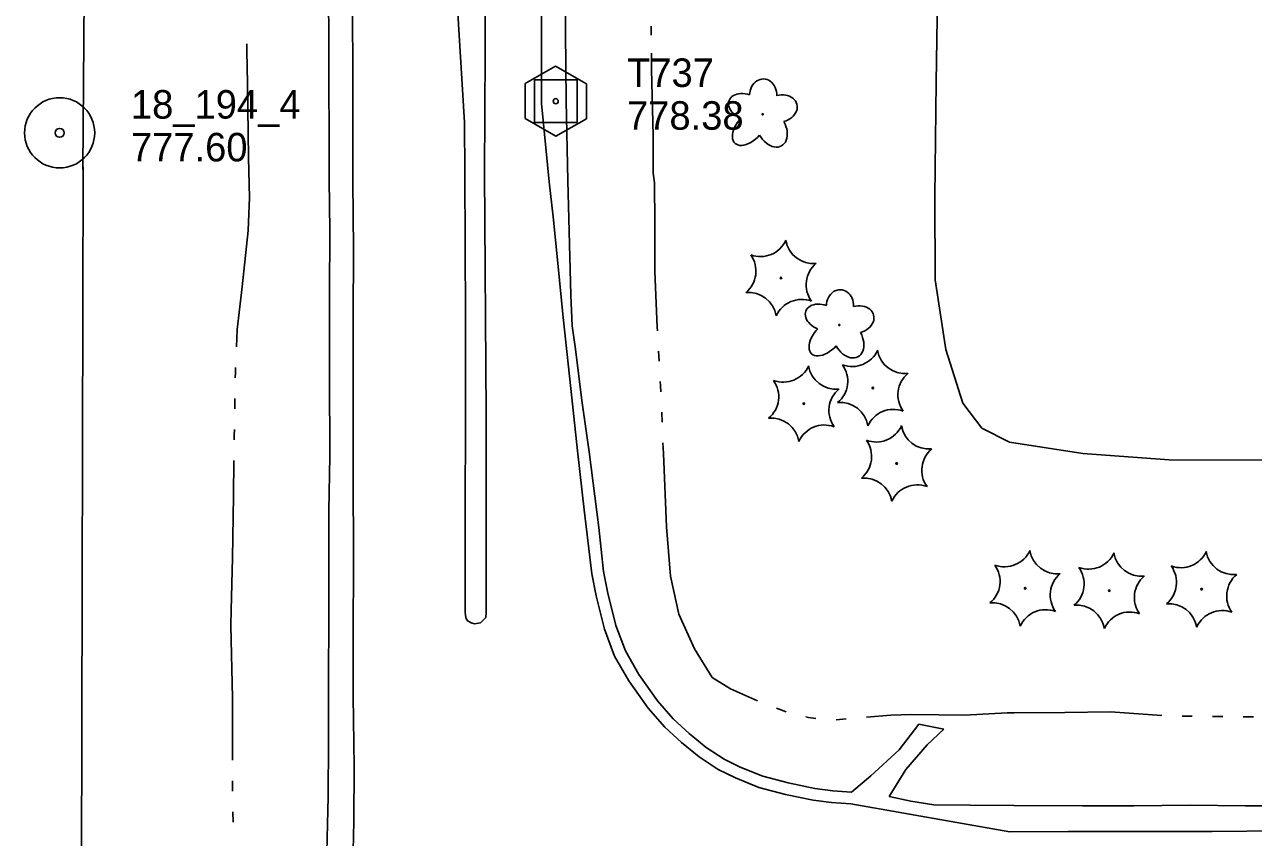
# Model space of a CAD drawing. Extents: x 589250 to 1188077, y 162953 to 363065.
# Drawn here: x 593132 to 593390.7, y 183994.3 to 184165.3 of the extents above; entities that cross this region are included whole.
import ezdxf

# ---------------------------------------------------------------- set-up
doc = ezdxf.new("R2010")
doc.units = 0
for name, color, linetype in [('E_DWY', 7, 'Continuous'), ('E_LAND_Vegetation', 7, 'Continuous'), ('E_MAP_Control', 7, 'Continuous'), ('E_MAP_Limits', 7, 'Continuous'), ('E_MAP_PassPoints', 7, 'Continuous'), ('E_RDWY', 7, 'Continuous'), ('E_RDWY_C_and_G', 7, 'Continuous'), ('E_RDWY_Gravel', 7, 'Continuous'), ('E_WTR_FlowLine', 7, 'Continuous')]:
    doc.layers.add(name, color=color, linetype=linetype)

msp = doc.modelspace()

# ---------------------------------------------------------------- linework, layer by layer
at = {"layer": 'E_DWY'}
for p, q in [((593323.87, 184153.18), (593324.38, 184185.29)), ((593323.63, 184129.02), (593323.87, 184153.18)), ((593323.63, 184129.02), (593323.68, 184111.58)), ((593323.68, 184111.58), (593325.91, 184096.93)), ((593325.91, 184096.93), (593329.53, 184085.67)), ((593329.53, 184085.67), (593333.48, 184080.36)), ((593333.48, 184080.36), (593339.36, 184077.44)), ((593339.36, 184077.44), (593354.79, 184075.02)), ((593354.79, 184075.02), (593372.94, 184073.72)), ((593372.94, 184073.72), (593402.81, 184073.66))]:
    msp.add_line(p, q, dxfattribs=at)
at = {"layer": 'E_LAND_Vegetation'}
for centre, radius in [((593287.38, 184146.43), 0.128), ((593291.26, 184111.98), 0.167), ((593303.52, 184102.09), 0.128), ((593310.56, 184088.84), 0.167), ((593296.04, 184085.55), 0.167), ((593315.59, 184072.96), 0.167), ((593342.62, 184046.7), 0.167), ((593360.32, 184046.21), 0.167), ((593379.76, 184046.51), 0.167)]:
    msp.add_circle(centre, radius, dxfattribs=at)
for centre, radius, start, end in [((593286.92, 184122.38), 5.9, 249.7649, 335.5298), ((593298.05, 184120.9), 5.9, 189.7602, 275.5252), ((593280.07, 184113.42), 5.9, 309.7649, 35.5298), ((593302.44, 184110.53), 5.9, 129.7649, 215.5298), ((593284.41, 184103.01), 5.91, 9.8047, 95.4808), ((593295.6, 184101.57), 5.9, 69.7649, 155.5298), ((593306.22, 184099.25), 5.9, 249.7649, 335.5298), ((593317.36, 184097.77), 5.9, 189.7602, 275.5252), ((593291.7, 184095.96), 5.9, 249.7649, 335.5298), ((593302.84, 184094.48), 5.9, 189.7602, 275.5252), ((593299.38, 184090.29), 5.9, 309.7649, 35.5298), ((593284.86, 184087), 5.9, 309.7649, 35.5298), ((593321.75, 184087.4), 5.9, 129.7649, 215.5298), ((593307.23, 184084.11), 5.9, 129.7649, 215.5298), ((593303.72, 184079.87), 5.91, 9.8047, 95.4808), ((593289.2, 184076.58), 5.91, 9.8047, 95.4808), ((593314.9, 184078.44), 5.9, 69.7649, 155.5298), ((593300.38, 184075.15), 5.9, 69.7649, 155.5298), ((593311.25, 184083.37), 5.9, 249.7649, 335.5298), ((593322.38, 184081.89), 5.9, 189.7602, 275.5252), ((593304.41, 184074.4), 5.9, 309.7649, 35.5298), ((593326.77, 184071.52), 5.9, 129.7649, 215.5298), ((593308.74, 184063.99), 5.91, 9.8047, 95.4808), ((593319.93, 184062.55), 5.9, 69.7649, 155.5298), ((593338.28, 184057.11), 5.9, 249.7649, 335.5298), ((593349.41, 184055.63), 5.9, 189.7602, 275.5252), ((593355.97, 184056.61), 5.9, 249.7649, 335.5298), ((593367.11, 184055.13), 5.9, 189.7602, 275.5252), ((593375.41, 184056.92), 5.9, 249.7649, 335.5298), ((593386.55, 184055.44), 5.9, 189.7602, 275.5252), ((593331.44, 184048.14), 5.9, 309.7649, 35.5298), ((593353.8, 184045.26), 5.9, 129.7649, 215.5298), ((593349.13, 184047.65), 5.9, 309.7649, 35.5298), ((593371.5, 184044.76), 5.9, 129.7649, 215.5298), ((593368.57, 184047.95), 5.9, 309.7649, 35.5298), ((593390.94, 184045.07), 5.9, 129.7649, 215.5298), ((593335.77, 184037.73), 5.91, 9.8047, 95.4808), ((593346.96, 184036.29), 5.9, 69.7649, 155.5298), ((593353.47, 184037.24), 5.91, 9.8047, 95.4808), ((593364.66, 184035.8), 5.9, 69.7649, 155.5298), ((593372.91, 184037.54), 5.91, 9.8047, 95.4808), ((593384.1, 184036.1), 5.9, 69.7649, 155.5298)]:
    msp.add_arc(centre, radius, start, end, dxfattribs=at)
for centre, major_axis, ratio in [((593287.48, 184150.41), (-0.09, -3.45), 0.832022), ((593283.71, 184148.05), (3.4, -1.26), 0.716896), ((593291.1, 184147.61), (-3.49, -0.95), 0.782863), ((593284.78, 184143.82), (3.21, 3.51), 0.560249), ((593289.29, 184143.46), (-2.05, 3.69), 0.691916), ((593303.66, 184106.07), (-0.11, -3.45), 0.832022), ((593299.86, 184103.73), (3.39, -1.29), 0.716896), ((593307.25, 184103.24), (-3.49, -0.92), 0.782863), ((593300.91, 184099.5), (3.23, 3.48), 0.560249), ((593305.41, 184099.11), (-2.02, 3.71), 0.691916)]:
    msp.add_ellipse(centre, major_axis=major_axis, ratio=ratio, start_param=1.570796, end_param=4.712389, dxfattribs=at)
at = {"layer": 'E_MAP_Control'}
for p, q in [((593239.33, 184144.67), (593239.33, 184153.67)), ((593239.33, 184153.67), (593248.33, 184153.67)), ((593239.33, 184144.67), (593239.33, 184153.67)), ((593239.33, 184153.67), (593248.33, 184153.67)), ((593248.33, 184153.67), (593248.33, 184144.67)), ((593248.33, 184153.67), (593248.33, 184144.67)), ((593248.33, 184144.67), (593239.33, 184144.67)), ((593248.33, 184144.67), (593239.33, 184144.67))]:
    msp.add_line(p, q, dxfattribs=at)
msp.add_lwpolyline([(593237.42, 184152.93), (593237.42, 184145.54), (593243.87, 184141.81), (593250.27, 184145.48), (593250.27, 184152.8), (593243.75, 184156.53)], close=True, dxfattribs=at)
msp.add_lwpolyline([(593237.42, 184152.93), (593237.42, 184145.54), (593243.87, 184141.81), (593250.27, 184145.48), (593250.27, 184152.8), (593243.75, 184156.53)], close=True, dxfattribs=at)
msp.add_circle((593243.83, 184149.17), 0.546, dxfattribs=at)
msp.add_circle((593243.83, 184149.17), 0.546, dxfattribs=at)
at = {"layer": 'E_MAP_Limits'}
for p, q in [((593148.32, 184746.13), (593144.33, 184134.83)), ((593143.45, 183746.27), (593144.34, 184135.36))]:
    msp.add_line(p, q, dxfattribs=at)
at = {"layer": 'E_MAP_PassPoints'}
for radius in [7.38, 7.38, 0.945, 0.945]:
    msp.add_circle((593139.42, 184142.52), radius, dxfattribs=at)
at = {"layer": 'E_RDWY'}
for p, q in [((593228.88, 184191.32), (593228.98, 184159.57)), ((593201.07, 184185.18), (593201.11, 184151.98)), ((593240.82, 184164.6), (593240.73, 184183.98)), ((593224.65, 184144.7), (593222.6, 184177.41)), ((593240.85, 184148.67), (593240.82, 184164.6)), ((593228.98, 184159.57), (593228.84, 184134.04)), ((593201.11, 184151.98), (593201.12, 184132.26)), ((593242.46, 184132.19), (593240.85, 184148.67)), ((593224.67, 184134.06), (593224.65, 184144.7)), ((593201.26, 184118.09), (593201.12, 184132.26)), ((593224.81, 184103.77), (593224.67, 184134.06)), ((593228.84, 184134.04), (593229.19, 184083.4)), ((593243.3, 184124.84), (593242.46, 184132.19)), ((593244.29, 184115.13), (593243.3, 184124.84)), ((593201.23, 184103.49), (593201.26, 184118.09)), ((593245.41, 184103.65), (593244.29, 184115.13)), ((593201.18, 184086.47), (593201.23, 184103.49)), ((593224.79, 184041.58), (593224.81, 184103.77)), ((593247.02, 184088.74), (593245.41, 184103.65)), ((593248.43, 184075.61), (593247.02, 184088.74)), ((593201.19, 184071.31), (593201.18, 184086.47)), ((593229.19, 184083.4), (593229.22, 184041.59)), ((593249.8, 184063.22), (593248.43, 184075.61)), ((593201.27, 184052.35), (593201.19, 184071.31)), ((593251.42, 184049.75), (593249.8, 184063.22)), ((593201.2, 184036.88), (593201.27, 184052.35)), ((593224.93, 184040.58), (593224.79, 184041.58)), ((593229.22, 184041.59), (593229.11, 184040.53)), ((593225.21, 184039.94), (593224.93, 184040.58)), ((593226.02, 184039.44), (593225.21, 184039.94)), ((593226.76, 184039.23), (593226.02, 184039.44)), ((593227.97, 184039.4), (593226.76, 184039.23)), ((593229.11, 184040.53), (593227.97, 184039.4)), ((593201.22, 184023.93), (593201.2, 184036.88)), ((593201.39, 184009.18), (593201.22, 184023.93)), ((593316.1, 184012.72), (593320.22, 184018.08)), ((593320.22, 184018.08), (593325.5, 184017.03)), ((593325.5, 184017.03), (593322, 184013.76)), ((593310.18, 184007.26), (593316.1, 184012.72)), ((593322, 184013.76), (593317.53, 184008.59)), ((593201.34, 183997.65), (593201.39, 184009.18)), ((593317.53, 184008.59), (593314.03, 184002.86)), ((593306.1, 184003.8), (593310.18, 184007.26)), ((593339.4, 183995.44), (593305.91, 184001.31)), ((593201.11, 183986.41), (593201.34, 183997.65)), ((593351.75, 183995.49), (593339.4, 183995.44)), ((593366.43, 183995.53), (593351.75, 183995.49)), ((593381.98, 183995.54), (593366.43, 183995.53)), ((593399.36, 183995.72), (593381.98, 183995.54))]:
    msp.add_line(p, q, dxfattribs=at)
at = {"layer": 'E_RDWY_C_and_G'}
for p, q in [((593252.34, 184045.1), (593251.42, 184049.75)), ((593254.78, 184045.64), (593253.87, 184050.24)), ((593254.09, 184038.11), (593252.34, 184045.1)), ((593256.48, 184038.85), (593254.78, 184045.64)), ((593258.49, 184033.51), (593256.48, 184038.85)), ((593256.22, 184032.44), (593254.09, 184038.11)), ((593261.31, 184028.54), (593258.49, 184033.51)), ((593259.19, 184027.2), (593256.22, 184032.44)), ((593265.23, 184023.01), (593261.31, 184028.54)), ((593263.27, 184021.45), (593259.19, 184027.2)), ((593268.56, 184019.25), (593265.23, 184023.01)), ((593266.78, 184017.5), (593263.27, 184021.45)), ((593271.93, 184016.14), (593268.56, 184019.25)), ((593270.28, 184014.26), (593266.78, 184017.5)), ((593275.48, 184013.22), (593271.93, 184016.14)), ((593273.99, 184011.2), (593270.28, 184014.26)), ((593279.28, 184010.75), (593275.48, 184013.22)), ((593278.05, 184008.57), (593273.99, 184011.2)), ((593282.68, 184009.08), (593279.28, 184010.75)), ((593281.65, 184006.8), (593278.05, 184008.57)), ((593287.39, 184007.16), (593282.68, 184009.08)), ((593286.59, 184004.78), (593281.65, 184006.8)), ((593292.75, 184005.74), (593287.39, 184007.16)), ((593298.39, 184004.58), (593292.75, 184005.74)), ((593292.18, 184003.3), (593286.59, 184004.78)), ((593297.98, 184002.11), (593292.18, 184003.3)), ((593302.13, 184004.1), (593298.39, 184004.58)), ((593306.1, 184003.8), (593302.13, 184004.1)), ((593301.87, 184001.61), (593297.98, 184002.11)), ((593305.91, 184001.31), (593301.87, 184001.61))]:
    msp.add_line(p, q, dxfattribs=at)
at = {"layer": 'E_RDWY_Gravel'}
for p, q in [((593196, 184184), (593196.06, 184162.17)), ((593245.99, 184149.18), (593245.82, 184175.7)), ((593196.06, 184162.17), (593196.15, 184132.7)), ((593246.35, 184132.48), (593245.99, 184149.18)), ((593196.28, 184121.87), (593196.15, 184132.7)), ((593247.03, 184108.35), (593246.35, 184132.48)), ((593196.19, 184108.64), (593196.28, 184121.87)), ((593196.25, 184091.41), (593196.19, 184108.64)), ((593247.31, 184101.9), (593247.03, 184108.35)), ((593247.96, 184096.97), (593247.31, 184101.9)), ((593249.33, 184086.19), (593247.96, 184096.97)), ((593196.28, 184074.49), (593196.25, 184091.41)), ((593250.89, 184075.43), (593249.33, 184086.19)), ((593252.91, 184059.48), (593250.89, 184075.43)), ((593196.07, 184062.97), (593196.28, 184074.49)), ((593196.05, 184051.67), (593196.07, 184062.97)), ((593253.87, 184050.24), (593252.91, 184059.48)), ((593196.08, 184040.2), (593196.05, 184051.67)), ((593196.03, 184027.87), (593196.08, 184040.2)), ((593195.97, 184014.46), (593196.03, 184027.87)), ((593195.95, 184002.85), (593195.97, 184014.46)), ((593195.42, 183982.48), (593195.95, 184002.85)), ((593318.54, 184001.89), (593314.03, 184002.86)), ((593323.38, 184001.13), (593318.54, 184001.89)), ((593331.02, 184001.09), (593323.38, 184001.13)), ((593340.27, 184001), (593331.02, 184001.09)), ((593354.69, 184000.89), (593340.27, 184001)), ((593365.47, 184000.89), (593354.69, 184000.89)), ((593377.36, 184001.05), (593365.47, 184000.89)), ((593388.91, 184000.9), (593377.36, 184001.05)), ((593402.4, 184000.97), (593388.91, 184000.9))]:
    msp.add_line(p, q, dxfattribs=at)
at = {"layer": 'E_WTR_FlowLine'}
for p, q in [((593263.92, 184164.93), (593263.93, 184163.04)), ((593178.8, 184161.21), (593178.84, 184159.78)), ((593178.84, 184159.78), (593178.97, 184152.89)), ((593263.96, 184159.27), (593263.99, 184155.84)), ((593263.99, 184155.84), (593264.35, 184141.93)), ((593178.97, 184152.89), (593179.17, 184137.24)), ((593264.35, 184141.93), (593264.31, 184134.06)), ((593179.17, 184137.24), (593179.35, 184128.91)), ((593264.31, 184134.06), (593264.6, 184131.97)), ((593264.6, 184131.97), (593264.7, 184123.53)), ((593179.35, 184128.91), (593179.12, 184121.95)), ((593179.12, 184121.95), (593177.82, 184110.09)), ((593264.7, 184123.53), (593264.68, 184113.35)), ((593264.68, 184113.35), (593265.2, 184101.61)), ((593177.82, 184110.09), (593176.8, 184101.17)), ((593176.8, 184101.17), (593176.64, 184097.5)), ((593265.2, 184101.61), (593265.24, 184100.89)), ((593265.48, 184096.6), (593265.6, 184094.46)), ((593176.46, 184093.16), (593176.41, 184092.03)), ((593176.41, 184092.03), (593176.39, 184090.98)), ((593265.84, 184090.18), (593265.89, 184089.36)), ((593265.89, 184089.36), (593265.95, 184088.04)), ((593176.32, 184086.64), (593176.28, 184084.46)), ((593266.13, 184083.75), (593266.22, 184081.61)), ((593176.2, 184080.11), (593176.18, 184078.9)), ((593176.18, 184078.9), (593176.17, 184077.94)), ((593266.4, 184077.33), (593266.5, 184075.07)), ((593266.5, 184075.07), (593267.13, 184059.64)), ((593176.1, 184073.59), (593175.99, 184066.08)), ((593175.99, 184066.08), (593175.82, 184053.13)), ((593267.13, 184059.64), (593267.96, 184049.25)), ((593175.82, 184053.13), (593175.53, 184042.06)), ((593267.96, 184049.25), (593268.59, 184046.35)), ((593268.59, 184046.35), (593269.71, 184041.22)), ((593175.53, 184042.06), (593175.45, 184038.84)), ((593269.71, 184041.22), (593273, 184033.98)), ((593175.45, 184038.84), (593175.82, 184023.67)), ((593273, 184033.98), (593276.72, 184027.93)), ((593276.72, 184027.93), (593280.58, 184025.54)), ((593175.82, 184023.67), (593175.78, 184010.52)), ((593280.58, 184025.54), (593286.31, 184023.04)), ((593290.31, 184021.5), (593292.31, 184020.73)), ((593329.84, 184019.99), (593338.86, 184020.5)), ((593338.86, 184020.5), (593340.29, 184020.51)), ((593340.29, 184020.51), (593351.01, 184020.57)), ((593351.01, 184020.57), (593360.6, 184020.69)), ((593360.6, 184020.69), (593371.36, 184019.93)), ((593296.46, 184019.66), (593297.03, 184019.52)), ((593297.03, 184019.52), (593298.57, 184019.3)), ((593302.83, 184019.02), (593304.97, 184019.2)), ((593309.24, 184019.57), (593314.39, 184020.03)), ((593314.39, 184020.03), (593318.67, 184020.14)), ((593318.67, 184020.14), (593324.47, 184020.07)), ((593324.47, 184020.07), (593329.84, 184019.99)), ((593375.64, 184019.78), (593377.79, 184019.76)), ((593382.08, 184019.71), (593384.22, 184019.69)), ((593388.51, 184019.64), (593388.84, 184019.64)), ((593388.84, 184019.64), (593390.65, 184019.64)), ((593175.8, 184006.17), (593175.83, 184003.99)), ((593175.89, 183999.64), (593175.92, 183997.47))]:
    msp.add_line(p, q, dxfattribs=at)

# ---------------------------------------------------------------- texts
at = {"layer": 'E_MAP_Control'}
for s, p in [('T737', (593258.83, 184152.17)), ('T737', (593258.83, 184152.17)), ('778.38', (593258.83, 184143.17)), ('778.38', (593258.83, 184143.17))]:
    msp.add_text(s, height=6, dxfattribs=at).set_placement(p)
at = {"layer": 'E_MAP_PassPoints'}
for s, p in [('18_194_4', (593154.42, 184145.51)), ('18_194_4', (593154.42, 184145.51)), ('777.60', (593154.42, 184136.51)), ('777.60', (593154.42, 184136.51))]:
    msp.add_text(s, height=6, dxfattribs=at).set_placement(p)

doc.saveas('drawing.dxf')
